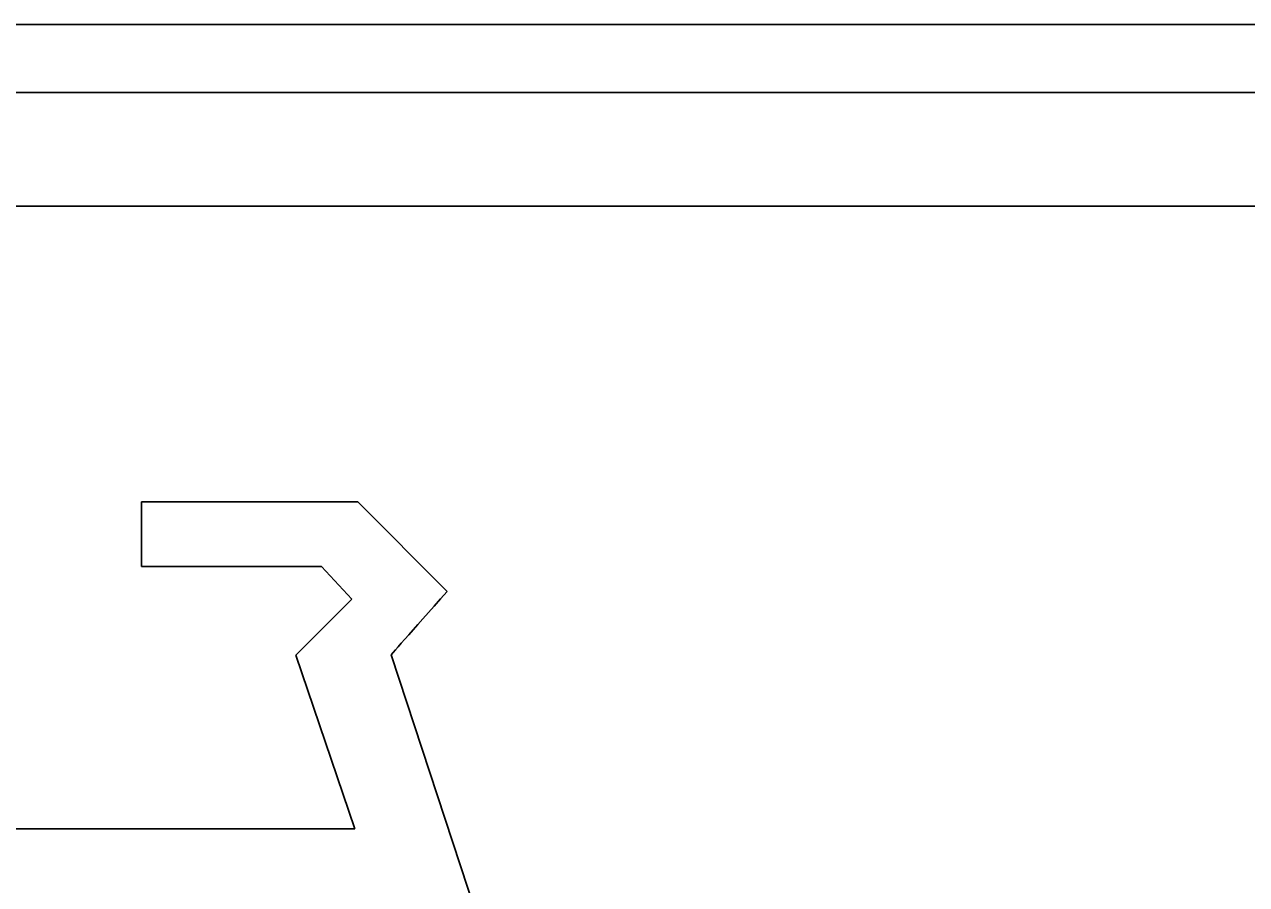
# Model space of a CAD drawing. Extents: x 99958 to 100176, y 99935 to 100011.
# Drawn here: x 100094.3573 to 100094.4413, y 100001.8428 to 100001.9019 of the extents above; entities that cross this region are included whole.
import ezdxf

# ---------------------------------------------------------------- set-up
doc = ezdxf.new("R2010")
doc.units = 0
doc.layers.add('TR_SN_ConstructionSigns', color=7, linetype='Continuous')

msp = doc.modelspace()

# ---------------------------------------------------------------- linework, layer by layer
at = {"layer": 'TR_SN_ConstructionSigns'}
for p, q in [((100094.488554, 100001.9019), (100094.226054, 100001.9019)), ((100094.226054, 100001.9019), (100094.488554, 100001.9019)), ((100094.488554, 100001.9019), (100094.226054, 100001.9019)), ((100094.488554, 100001.897212), (100094.226054, 100001.897212)), ((100094.226054, 100001.8894), (100094.488554, 100001.8894)), ((100094.380224, 100001.869087), (100094.365351, 100001.869087)), ((100094.365351, 100001.869087), (100094.365351, 100001.868119)), ((100094.386374, 100001.862913), (100094.380224, 100001.869087)), ((100094.365351, 100001.868119), (100094.365351, 100001.867241)), ((100094.365351, 100001.867241), (100094.365351, 100001.866453)), ((100094.365351, 100001.866453), (100094.365351, 100001.865754)), ((100094.365351, 100001.865754), (100094.365351, 100001.865146)), ((100094.365351, 100001.865146), (100094.365351, 100001.864629)), ((100094.365351, 100001.864629), (100094.377734, 100001.864629)), ((100094.377734, 100001.864629), (100094.379821, 100001.862389)), ((100094.385914, 100001.862398), (100094.386374, 100001.862913)), ((100094.379821, 100001.862389), (100094.375961, 100001.858541)), ((100094.385076, 100001.861459), (100094.385482, 100001.861913)), ((100094.385482, 100001.861913), (100094.385914, 100001.862398)), ((100094.384346, 100001.860639), (100094.384698, 100001.861034)), ((100094.384698, 100001.861034), (100094.385076, 100001.861459)), ((100094.383454, 100001.859635), (100094.383724, 100001.85994)), ((100094.383724, 100001.85994), (100094.384022, 100001.860274)), ((100094.384022, 100001.860274), (100094.384346, 100001.860639)), ((100094.382804, 100001.8589), (100094.382994, 100001.859115)), ((100094.382994, 100001.859115), (100094.38321, 100001.85936)), ((100094.38321, 100001.85936), (100094.383454, 100001.859635)), ((100094.375961, 100001.858541), (100094.380027, 100001.846593)), ((100094.382506, 100001.858559), (100094.382642, 100001.858715)), ((100094.390836, 100001.833251), (100094.382506, 100001.858559)), ((100094.382642, 100001.858715), (100094.382804, 100001.8589)), ((100094.380027, 100001.846593), (100094.333906, 100001.846593))]:
    msp.add_line(p, q, dxfattribs=at)

doc.saveas('drawing.dxf')
